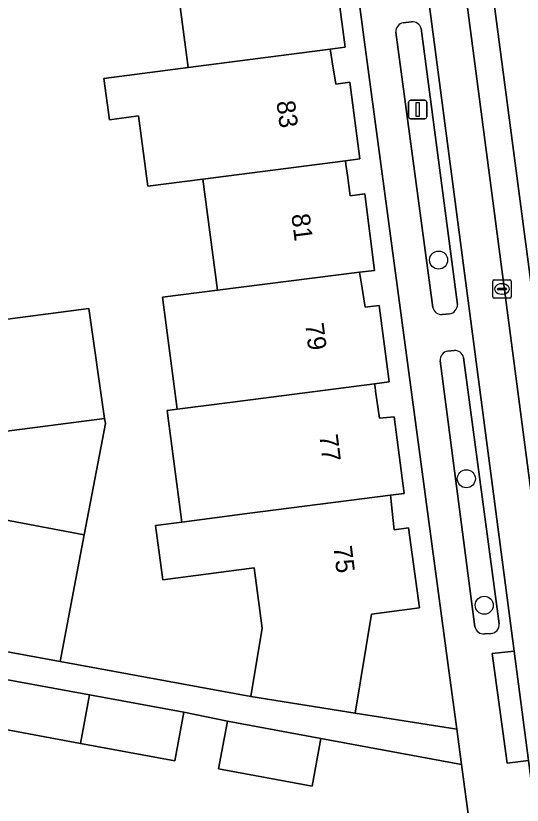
# Model space of a CAD drawing. Extents: x 160554 to 161248, y 385329 to 386506.
# Drawn here: x 161050.48 to 161077.93, y 385958.61 to 386001.43 of the extents above; entities that cross this region are included whole.
import ezdxf

# ---------------------------------------------------------------- set-up
doc = ezdxf.new("R2010")
doc.units = 0
for name, color, linetype in [('IMGEO_Boom', 7, 'Continuous'), ('IMGEO_Erf', 7, 'Continuous'), ('IMGEO_Groenvoorziening', 7, 'Continuous'), ('IMGEO_Kolk', 7, 'Continuous'), ('IMGEO_Lichtmast', 7, 'Continuous'), ('IMGEO_Pand', 7, 'Continuous'), ('IMGEO_Pand_nummerreeks', 7, 'Continuous'), ('IMGEO_Parkeervlak_open', 7, 'Continuous'), ('IMGEO_Rijbaan_lokaal_gesloten', 7, 'Continuous'), ('IMGEO_Rijbaan_lokaal_open', 7, 'Continuous'), ('IMGEO_Voetpad_gesloten', 7, 'Continuous'), ('IMGEO_Voetpad_open', 7, 'Continuous')]:
    doc.layers.add(name, color=color, linetype=linetype)

msp = doc.modelspace()

# ---------------------------------------------------------------- linework, layer by layer
at = {"layer": 'IMGEO_Boom'}
for centre in [(161073.398, 385988.18), (161074.9, 385976.319), (161075.869, 385969.456)]:
    msp.add_circle(centre, 0.489, dxfattribs=at)
at = {"layer": 'IMGEO_Erf'}
for points in [[(161067.794, 386003.854), (161068.292, 386000), (161068.328, 385999.723), (161067.517, 385999.619), (161067.549, 385999.42), (161067.627, 385998.943), (161067.825, 385997.724), (161068.593, 385997.834), (161069.12, 385993.671), (161068.348, 385993.572), (161068.375, 385993.37), (161068.453, 385992.793), (161068.606, 385991.666), (161069.399, 385991.77), (161069.921, 385987.623), (161069.115, 385987.521), (161069.149, 385987.311), (161069.219, 385986.878), (161069.421, 385985.627), (161070.182, 385985.713), (161070.718, 385981.573), (161069.927, 385981.471), (161069.954, 385981.282), (161069.984, 385981.069), (161070.19, 385979.6), (161070.99, 385979.682), (161071.526, 385975.525), (161070.786, 385975.43), (161070.802, 385975.276), (161070.859, 385974.728), (161070.981, 385973.55), (161071.768, 385973.652), (161072.353, 385969.32), (161069.752, 385968.976), (161068.87, 385963.607), (161074.387, 385962.734), (161073.924, 385966.182), (161069.382, 386000), (161065.063, 386032.642)], [(161048.495, 385984.776), (161054.445, 385985.554), (161055.293, 385979.589), (161055.333, 385979.308), (161054.187, 385973.279), (161052.879, 385966.397), (161063.228, 385964.5), (161063.839, 385968.212), (161063.407, 385971.484), (161058.444, 385970.828), (161058.055, 385973.775), (161059.483, 385973.964), (161058.756, 385979.469), (161058.682, 385980.025), (161059.227, 385980.095), (161058.425, 385986.162), (161061.417, 385986.542), (161060.619, 385992.578), (161057.636, 385992.184), (161057.132, 385996.001), (161055.552, 385995.792), (161055.257, 385998.026), (161059.819, 385998.629), (161059.638, 386000), (161059.02, 386004.678)], [(161077.722, 385937.898), (161074.645, 385960.809), (161067.015, 385962.228), (161066.535, 385959.643), (161061.47, 385960.585), (161061.951, 385963.17), (161059.585, 385963.652), (161059.099, 385961.019), (161053.984, 385961.964), (161048.954, 385962.894), (161049.441, 385965.527), (161047.069, 385965.943), (161046.574, 385963.269), (161041.537, 385964.2), (161036.448, 385965.14)]]:
    msp.add_lwpolyline(points, dxfattribs=at)
at = {"layer": 'IMGEO_Groenvoorziening'}
for points in [[(161071.933, 386001.106), (161071.481, 386001.056)], [(161071.077, 386000.539), (161073.085, 385985.602)], [(161074.419, 385985.773), (161072.443, 386000.742)], [(161073.594, 385985.228), (161073.994, 385985.262)], [(161074.238, 385983.268), (161073.902, 385983.244)], [(161076.683, 385968.446), (161074.748, 385982.903)], [(161073.473, 385982.718), (161075.369, 385968.293)], [(161075.894, 385967.908), (161076.241, 385967.931)]]:
    msp.add_lwpolyline(points, dxfattribs=at)
for centre, radius, start, end in [((161071.591, 386000.554), 0.514, 102.3743, 181.6153), ((161071.983, 386000.636), 0.472, 12.9477, 96.0195), ((161073.554, 385985.707), 0.48, 192.5694, 274.8156), ((161073.918, 385985.758), 0.501, 278.74, 1.7592), ((161073.963, 385982.756), 0.491, 97.128, 184.4714), ((161074.286, 385982.796), 0.474, 13.038, 95.7805), ((161075.829, 385968.37), 0.467, 189.5317, 277.9606), ((161076.211, 385968.404), 0.474, 273.6287, 5.0954)]:
    msp.add_arc(centre, radius, start, end, dxfattribs=at)
at = {"layer": 'IMGEO_Kolk'}
for p, q in [((161076.406, 385987.114), (161077.258, 385987.114)), ((161076.331, 385986.188), (161076.331, 385987.04)), ((161076.633, 385986.657), (161077.031, 385986.657)), ((161076.819, 385986.894), (161076.844, 385986.894)), ((161077.332, 385987.04), (161077.332, 385986.188)), ((161076.59, 385986.608), (161076.59, 385986.62)), ((161077.028, 385986.571), (161076.63, 385986.571)), ((161076.842, 385986.334), (161076.817, 385986.334)), ((161077.074, 385986.62), (161077.074, 385986.608)), ((161077.258, 385986.114), (161076.406, 385986.114))]:
    msp.add_line(p, q, dxfattribs=at)
for points in [[(161076.406, 385987.114), (161077.258, 385987.114)], [(161076.331, 385986.188), (161076.331, 385987.04)], [(161077.332, 385987.04), (161077.332, 385986.188)], [(161077.258, 385986.114), (161076.406, 385986.114)]]:
    msp.add_lwpolyline(points, dxfattribs=at)
for centre, radius, start, end in [((161076.408, 385987.038), 0.0765, 91.552, 178.448), ((161076.408, 385987.038), 0.0765, 91.552, 178.448), ((161077.256, 385987.038), 0.0765, 1.552, 88.448), ((161077.256, 385987.038), 0.0765, 1.552, 88.448), ((161076.63, 385986.617), 0.0403, 85.8775, 175.7526), ((161077.035, 385986.619), 0.0386, 1.7309, 96.639), ((161076.627, 385986.607), 0.0366, 178.938, 274.7102), ((161077.031, 385986.614), 0.043, 264.8664, 352.4533), ((161076.408, 385986.19), 0.0765, 181.552, 268.448), ((161076.408, 385986.19), 0.0765, 181.552, 268.448), ((161077.256, 385986.19), 0.0765, 271.552, 358.448), ((161077.256, 385986.19), 0.0765, 271.552, 358.448)]:
    msp.add_arc(centre, radius, start, end, dxfattribs=at)
for centre, major_axis, ratio, start_param, end_param in [((161076.818, 385986.614), (-0.387, 0.002), 0.722429, 4.712389, 7.853982), ((161076.843, 385986.614), (-0.39, 0.002), 0.717154, 1.570796, 4.712389)]:
    msp.add_ellipse(centre, major_axis=major_axis, ratio=ratio, start_param=start_param, end_param=end_param, dxfattribs=at)
at = {"layer": 'IMGEO_Lichtmast'}
for p, q in [((161071.769, 385995.95), (161071.769, 385996.75)), ((161071.769, 385996.75), (161071.769, 385995.95)), ((161071.869, 385996.85), (161072.659, 385996.85)), ((161072.659, 385996.85), (161071.869, 385996.85)), ((161072.759, 385996.75), (161072.759, 385995.95)), ((161072.759, 385995.95), (161072.759, 385996.75)), ((161072.659, 385995.85), (161071.869, 385995.85)), ((161071.869, 385995.85), (161072.659, 385995.85))]:
    msp.add_line(p, q, dxfattribs=at)
msp.add_lwpolyline([(161072.189, 385996.725), (161072.339, 385996.725), (161072.339, 385995.975), (161072.189, 385995.975), (161072.189, 385996.725)], dxfattribs=at)
for centre, start, end in [((161071.869, 385996.75), 90, 180), ((161071.869, 385996.75), 90, 180), ((161072.659, 385996.75), 0, 90), ((161072.659, 385996.75), 360, 90), ((161071.869, 385995.95), 180, 270), ((161071.869, 385995.95), 180, 270), ((161072.659, 385995.95), 270, 0), ((161072.659, 385995.95), 270, 0)]:
    msp.add_arc(centre, 0.1, start, end, dxfattribs=at)
at = {"layer": 'IMGEO_Pand'}
for points in [[(161067.794, 386003.854), (161066.966, 386003.741), (161066.738, 386005.671), (161059.02, 386004.678), (161059.638, 386000), (161059.819, 385998.629), (161067.517, 385999.619), (161068.328, 385999.723), (161068.292, 386000)], [(161067.517, 385999.619), (161059.819, 385998.629), (161055.257, 385998.026), (161055.552, 385995.792), (161057.132, 385996.001), (161057.636, 385992.184), (161060.619, 385992.578), (161068.348, 385993.572), (161069.12, 385993.671), (161068.593, 385997.834), (161067.825, 385997.724), (161067.627, 385998.943), (161067.549, 385999.42)], [(161068.348, 385993.572), (161060.619, 385992.578), (161061.417, 385986.542), (161069.115, 385987.521), (161069.921, 385987.623), (161069.399, 385991.77), (161068.606, 385991.666), (161068.453, 385992.793), (161068.375, 385993.37)], [(161069.115, 385987.521), (161061.417, 385986.542), (161058.425, 385986.162), (161059.227, 385980.095), (161062.218, 385980.48), (161069.927, 385981.471), (161070.718, 385981.573), (161070.182, 385985.713), (161069.421, 385985.627), (161069.219, 385986.878), (161069.149, 385987.311)], [(161046.119, 385980.889), (161049.946, 385980.185), (161049.696, 385978.869), (161055.293, 385979.589), (161054.445, 385985.554), (161048.495, 385984.776), (161045.648, 385984.299)], [(161069.927, 385981.471), (161062.218, 385980.48), (161059.227, 385980.095), (161058.682, 385980.025), (161058.756, 385979.469), (161059.483, 385973.964), (161063.017, 385974.431), (161070.786, 385975.43), (161071.526, 385975.525), (161070.99, 385979.682), (161070.19, 385979.6), (161069.984, 385981.069), (161069.954, 385981.282)], [(161048.827, 385974.296), (161054.187, 385973.279), (161055.333, 385979.308), (161055.293, 385979.589), (161049.696, 385978.869)], [(161070.786, 385975.43), (161063.017, 385974.431), (161059.483, 385973.964), (161058.055, 385973.775), (161058.444, 385970.828), (161063.407, 385971.484), (161063.839, 385968.212), (161063.228, 385964.5), (161068.87, 385963.607), (161069.752, 385968.976), (161072.353, 385969.32), (161071.768, 385973.652), (161070.981, 385973.55), (161070.859, 385974.728), (161070.802, 385975.276)], [(161052.879, 385966.397), (161054.187, 385973.279), (161048.827, 385974.296), (161048.718, 385973.725), (161047.548, 385967.381)], [(161054.471, 385964.597), (161049.441, 385965.527), (161048.954, 385962.894), (161053.984, 385961.964)], [(161053.984, 385961.964), (161059.099, 385961.019), (161059.585, 385963.652), (161054.471, 385964.597)], [(161061.47, 385960.585), (161066.535, 385959.643), (161067.015, 385962.228), (161061.951, 385963.17)]]:
    msp.add_lwpolyline(points, close=True, dxfattribs=at)
at = {"layer": 'IMGEO_Parkeervlak_open'}
for points in [[(161081.581, 385937.098), (161083.425, 385937.348), (161074.169, 386007.952), (161074.015, 386008.997), (161073.237, 386014.893), (161073.09, 386015.931), (161068.384, 386051.777)], [(161066.54, 386050.434), (161077.499, 385966.964), (161078.278, 385961.032), (161081.396, 385937.282)]]:
    msp.add_lwpolyline(points, dxfattribs=at)
at = {"layer": 'IMGEO_Rijbaan_lokaal_gesloten'}
msp.add_lwpolyline([(161075.617, 386008.135), (161074.169, 386007.952), (161083.425, 385937.348), (161083.564, 385936.29), (161085.041, 385936.476)], close=True, dxfattribs=at)
at = {"layer": 'IMGEO_Rijbaan_lokaal_open'}
msp.add_lwpolyline([(161086.055, 385948.036), (161078.134, 386008.45), (161075.617, 386008.135), (161085.041, 385936.476), (161083.564, 385936.29)], dxfattribs=at)
at = {"layer": 'IMGEO_Voetpad_gesloten'}
msp.add_lwpolyline([(161049.441, 385965.527), (161054.471, 385964.597), (161059.585, 385963.652), (161061.951, 385963.17), (161067.015, 385962.228), (161074.645, 385960.809), (161074.404, 385962.606), (161074.387, 385962.734), (161068.87, 385963.607), (161063.228, 385964.5), (161052.879, 385966.397), (161047.548, 385967.381)], dxfattribs=at)
at = {"layer": 'IMGEO_Voetpad_open'}
for points in [[(161059.284, 386076.675), (161061.087, 386062.538), (161061.384, 386060.454), (161061.741, 386057.757), (161063.757, 386042.459), (161064.4, 386037.651), (161065.063, 386032.642), (161069.382, 386000), (161073.924, 385966.182), (161074.387, 385962.734), (161074.404, 385962.606), (161074.645, 385960.809), (161077.722, 385937.898)], [(161081.396, 385937.282), (161078.278, 385961.032), (161077.105, 385960.883), (161076.309, 385966.835), (161077.499, 385966.964), (161066.54, 386050.434)], [(161071.481, 386001.056), (161071.933, 386001.106)], [(161073.085, 385985.602), (161071.077, 386000.539)], [(161072.443, 386000.742), (161074.419, 385985.773)], [(161073.994, 385985.262), (161073.594, 385985.228)], [(161073.902, 385983.244), (161074.238, 385983.268)], [(161074.748, 385982.903), (161076.683, 385968.446)], [(161075.369, 385968.293), (161073.473, 385982.718)], [(161076.241, 385967.931), (161075.894, 385967.908)]]:
    msp.add_lwpolyline(points, dxfattribs=at)
msp.add_lwpolyline([(161077.499, 385966.964), (161076.309, 385966.835), (161077.105, 385960.883), (161078.278, 385961.032)], close=True, dxfattribs=at)
for centre, radius, start, end in [((161071.591, 386000.554), 0.514, 102.3743, 181.6153), ((161071.983, 386000.636), 0.472, 12.9477, 96.0195), ((161073.554, 385985.707), 0.48, 192.5694, 274.8156), ((161073.918, 385985.758), 0.501, 278.74, 1.7592), ((161073.963, 385982.756), 0.491, 97.128, 184.4714), ((161074.286, 385982.796), 0.474, 13.038, 95.7805), ((161075.829, 385968.37), 0.467, 189.5317, 277.9606), ((161076.211, 385968.404), 0.474, 273.6287, 5.0954)]:
    msp.add_arc(centre, radius, start, end, dxfattribs=at)

# ---------------------------------------------------------------- texts
at = {"layer": 'IMGEO_Pand_nummerreeks'}
for s, rotation, p in [('83', 277.7748, (161064.601, 385996.77)), ('81', 277.2076, (161065.413, 385990.645)), ('79', 277.2076, (161066.163, 385984.714)), ('77', 277.2076, (161066.928, 385978.671)), ('75', 277.2076, (161067.692, 385972.628))]:
    msp.add_text(s, height=1, rotation=rotation, dxfattribs=at).set_placement(p)

doc.saveas('drawing.dxf')
